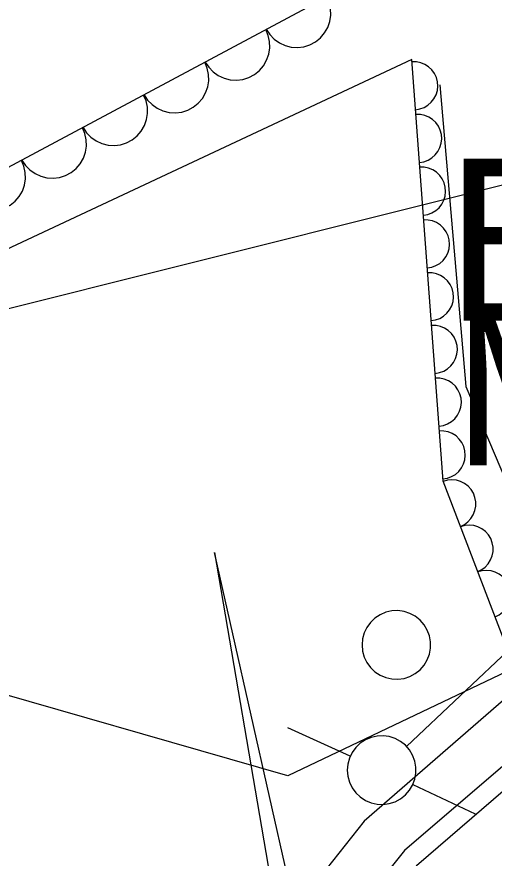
# Model space of a CAD drawing. Extents: x 42655 to 43811, y -141820 to -141156.
# Drawn here: x 43668.18 to 43671.66, y -141340.61 to -141334.49 of the extents above; entities that cross this region are included whole.
import ezdxf

# ---------------------------------------------------------------- set-up
doc = ezdxf.new("R2010")
doc.units = 0
doc.layers.add('ZE_LWCN', color=7, linetype='Continuous')
doc.layers.add('地形', color=7, linetype='Continuous')

msp = doc.modelspace()

# ---------------------------------------------------------------- linework, layer by layer
at = {"layer": 'ZE_LWCN'}
for points in [[(43667.8769, -141336.6719), (43672.7061, -141335.4638), (43675.8885, -141334.637), (43677.7774, -141331.9133), (43682.4148, -141331.289), (43682.8621, -141331.2058), (43683.1692, -141331.1156), (43685.8238, -141331.6935)], [(43685.8238, -141334.5345), (43682.8821, -141335.398), (43678.3678, -141336.2384), (43677.7983, -141336.3151), (43677.5663, -141336.6496), (43676.4572, -141336.9377), (43672.7219, -141338.7902), (43670.1557, -141340.0152), (43667.6362, -141339.2907)]]:
    msp.add_lwpolyline(points, dxfattribs=at)
at = {"layer": '地形'}
for p, q in [((43670.4407, -141334.3421), (43664.6608, -141337.4368)), ((43676.5086, -141334.6065), (43671.0193, -141339.8007)), ((43669.6203, -141338.3876), (43670.4756, -141343.376)), ((43670.6568, -141342.9774), (43669.6203, -141338.3876)), ((43670.6098, -141339.8697), (43670.154, -141339.6642)), ((43671.0642, -141340.0782), (43671.5174, -141340.2895))]:
    msp.add_line(p, q, dxfattribs=at)
for points in [[(43669.998, -141334.5791), (43670.0234, -141334.6176), (43670.0555, -141334.6508), (43670.0931, -141334.6775), (43670.135, -141334.6968), (43670.1798, -141334.7081), (43670.2258, -141334.711), (43670.2716, -141334.7054), (43670.3156, -141334.6915), (43670.3562, -141334.6697), (43670.3922, -141334.6408), (43670.4223, -141334.6058), (43670.4454, -141334.5659), (43670.4608, -141334.5224), (43670.4679, -141334.4768), (43670.4666, -141334.4307), (43670.4567, -141334.3856), (43670.4388, -141334.3431)], [(43669.5534, -141334.8172), (43669.5788, -141334.8557), (43669.6109, -141334.8888), (43669.6485, -141334.9155), (43669.6904, -141334.9349), (43669.7351, -141334.9462), (43669.7812, -141334.9491), (43669.827, -141334.9435), (43669.871, -141334.9295), (43669.9116, -141334.9078), (43669.9476, -141334.8789), (43669.9777, -141334.8439), (43670.0008, -141334.804), (43670.0162, -141334.7605), (43670.0233, -141334.7149), (43670.0219, -141334.6688), (43670.0121, -141334.6237), (43669.9942, -141334.5812)], [(43671.0575, -141334.7978), (43664.87, -141337.6994), (43665.3928, -141340.3598)], [(43670.6568, -141342.9774), (43672.7994, -141341.8239), (43671.2857, -141337.8695), (43671.0575, -141334.7978)], [(43669.1088, -141335.0552), (43669.1342, -141335.0937), (43669.1663, -141335.1269), (43669.2039, -141335.1536), (43669.2458, -141335.1729), (43669.2905, -141335.1842), (43669.3366, -141335.1871), (43669.3824, -141335.1815), (43669.4264, -141335.1676), (43669.467, -141335.1458), (43669.503, -141335.1169), (43669.5331, -141335.0819), (43669.5562, -141335.042), (43669.5716, -141334.9985), (43669.5787, -141334.9529), (43669.5773, -141334.9068), (43669.5675, -141334.8617), (43669.5496, -141334.8192)], [(43671.0847, -141335.1643), (43671.1166, -141335.159), (43671.1469, -141335.1479), (43671.1746, -141335.1314), (43671.1989, -141335.11), (43671.2188, -141335.0846), (43671.2338, -141335.056), (43671.2432, -141335.0251), (43671.2467, -141334.993), (43671.2443, -141334.9608), (43671.2361, -141334.9296), (43671.2222, -141334.9004), (43671.2032, -141334.8743), (43671.1797, -141334.8521), (43671.1526, -141334.8346), (43671.1227, -141334.8224), (43671.0911, -141334.8159), (43671.0588, -141334.8153)], [(43671.2605, -141334.9828), (43671.4496, -141337.1804), (43673.3783, -141341.7125), (43673.3043, -141341.9653)], [(43668.6642, -141335.2933), (43668.6896, -141335.3318), (43668.7217, -141335.3649), (43668.7593, -141335.3916), (43668.8012, -141335.411), (43668.8459, -141335.4223), (43668.892, -141335.4252), (43668.9378, -141335.4196), (43668.9817, -141335.4056), (43669.0224, -141335.3839), (43669.0584, -141335.355), (43669.0884, -141335.32), (43669.1116, -141335.2801), (43669.1269, -141335.2366), (43669.1341, -141335.191), (43669.1327, -141335.1449), (43669.1229, -141335.0998), (43669.105, -141335.0573)], [(43671.1132, -141335.5483), (43671.1451, -141335.5429), (43671.1754, -141335.5318), (43671.2032, -141335.5153), (43671.2274, -141335.494), (43671.2474, -141335.4686), (43671.2623, -141335.4399), (43671.2717, -141335.409), (43671.2752, -141335.3769), (43671.2729, -141335.3447), (43671.2646, -141335.3135), (43671.2507, -141335.2844), (43671.2317, -141335.2582), (43671.2083, -141335.2361), (43671.1811, -141335.2186), (43671.1512, -141335.2063), (43671.1196, -141335.1998), (43671.0873, -141335.1992)], [(43668.2196, -141335.5314), (43668.245, -141335.5698), (43668.2771, -141335.603), (43668.3147, -141335.6297), (43668.3566, -141335.649), (43668.4013, -141335.6603), (43668.4474, -141335.6632), (43668.4931, -141335.6576), (43668.5371, -141335.6437), (43668.5778, -141335.6219), (43668.6138, -141335.593), (43668.6438, -141335.558), (43668.667, -141335.5181), (43668.6823, -141335.4746), (43668.6895, -141335.429), (43668.6881, -141335.3829), (43668.6783, -141335.3379), (43668.6604, -141335.2953)], [(43667.775, -141335.7694), (43667.8004, -141335.8079), (43667.8325, -141335.8411), (43667.8701, -141335.8678), (43667.912, -141335.8871), (43667.9567, -141335.8984), (43668.0027, -141335.9013), (43668.0485, -141335.8957), (43668.0925, -141335.8817), (43668.1332, -141335.86), (43668.1692, -141335.8311), (43668.1992, -141335.7961), (43668.2223, -141335.7562), (43668.2377, -141335.7127), (43668.2449, -141335.6671), (43668.2435, -141335.621), (43668.2337, -141335.5759), (43668.2158, -141335.5334)], [(43671.1418, -141335.9322), (43671.1736, -141335.9269), (43671.2039, -141335.9158), (43671.2317, -141335.8993), (43671.256, -141335.8779), (43671.2759, -141335.8525), (43671.2908, -141335.8239), (43671.3002, -141335.793), (43671.3038, -141335.7609), (43671.3014, -141335.7287), (43671.2931, -141335.6975), (43671.2792, -141335.6683), (43671.2603, -141335.6422), (43671.2368, -141335.62), (43671.2097, -141335.6025), (43671.1798, -141335.5903), (43671.1481, -141335.5838), (43671.1158, -141335.5832)], [(43671.1703, -141336.3162), (43671.2021, -141336.3108), (43671.2325, -141336.2997), (43671.2602, -141336.2832), (43671.2845, -141336.2619), (43671.3044, -141336.2365), (43671.3193, -141336.2078), (43671.3287, -141336.177), (43671.3323, -141336.1449), (43671.3299, -141336.1127), (43671.3216, -141336.0814), (43671.3078, -141336.0523), (43671.2888, -141336.0261), (43671.2653, -141336.004), (43671.2382, -141335.9865), (43671.2083, -141335.9742), (43671.1767, -141335.9677), (43671.1444, -141335.9671)], [(43671.1988, -141336.7001), (43671.2307, -141336.6948), (43671.261, -141336.6837), (43671.2888, -141336.6672), (43671.313, -141336.6459), (43671.3329, -141336.6204), (43671.3479, -141336.5918), (43671.3573, -141336.5609), (43671.3608, -141336.5288), (43671.3584, -141336.4966), (43671.3502, -141336.4654), (43671.3363, -141336.4362), (43671.3173, -141336.4101), (43671.2938, -141336.3879), (43671.2667, -141336.3704), (43671.2368, -141336.3582), (43671.2052, -141336.3517), (43671.1729, -141336.3511)], [(43671.2274, -141337.0841), (43671.2592, -141337.0787), (43671.2895, -141337.0676), (43671.3173, -141337.0511), (43671.3415, -141337.0298), (43671.3615, -141337.0044), (43671.3764, -141336.9758), (43671.3858, -141336.9449), (43671.3894, -141336.9128), (43671.387, -141336.8806), (43671.3787, -141336.8493), (43671.3648, -141336.8202), (43671.3458, -141336.7941), (43671.3224, -141336.7719), (43671.2952, -141336.7544), (43671.2653, -141336.7422), (43671.2337, -141336.7356), (43671.2014, -141336.7351)], [(43671.2559, -141337.468), (43671.2877, -141337.4627), (43671.318, -141337.4516), (43671.3458, -141337.4351), (43671.3701, -141337.4138), (43671.39, -141337.3884), (43671.4049, -141337.3597), (43671.4143, -141337.3288), (43671.4179, -141337.2967), (43671.4155, -141337.2645), (43671.4072, -141337.2333), (43671.3934, -141337.2041), (43671.3744, -141337.178), (43671.3509, -141337.1558), (43671.3238, -141337.1383), (43671.2939, -141337.1261), (43671.2622, -141337.1196), (43671.2299, -141337.119)], [(43671.2844, -141337.852), (43671.3163, -141337.8466), (43671.3466, -141337.8355), (43671.3743, -141337.819), (43671.3986, -141337.7977), (43671.4185, -141337.7723), (43671.4334, -141337.7437), (43671.4428, -141337.7128), (43671.4464, -141337.6807), (43671.444, -141337.6485), (43671.4357, -141337.6173), (43671.4219, -141337.5881), (43671.4029, -141337.562), (43671.3794, -141337.5398), (43671.3523, -141337.5223), (43671.3224, -141337.5101), (43671.2908, -141337.5036), (43671.2585, -141337.503)], [(43671.4113, -141338.1977), (43671.4403, -141338.1834), (43671.4661, -141338.164), (43671.488, -141338.1403), (43671.5051, -141338.1129), (43671.5169, -141338.0828), (43671.523, -141338.0511), (43671.5231, -141338.0188), (43671.5173, -141337.987), (43671.5057, -141337.9569), (43671.4888, -141337.9293), (43671.4672, -141337.9054), (43671.4415, -141337.8858), (43671.4126, -141337.8713), (43671.3816, -141337.8623), (43671.3495, -141337.8592), (43671.3173, -141337.8621), (43671.2862, -141337.8708)], [(43671.5375, -141338.5272), (43671.5664, -141338.5129), (43671.5923, -141338.4936), (43671.6141, -141338.4698), (43671.6313, -141338.4424), (43671.643, -141338.4123), (43671.6491, -141338.3806), (43671.6492, -141338.3483), (43671.6434, -141338.3166), (43671.6319, -141338.2864), (43671.615, -141338.2589), (43671.5933, -141338.2349), (43671.5676, -141338.2154), (43671.5388, -141338.2008), (43671.5078, -141338.1919), (43671.4756, -141338.1888), (43671.4434, -141338.1916), (43671.4124, -141338.2003)], [(43671.6636, -141338.8567), (43671.6926, -141338.8425), (43671.7184, -141338.8231), (43671.7403, -141338.7993), (43671.7574, -141338.7719), (43671.7692, -141338.7419), (43671.7752, -141338.7102), (43671.7754, -141338.6779), (43671.7696, -141338.6461), (43671.758, -141338.6159), (43671.7411, -141338.5884), (43671.7195, -141338.5645), (43671.6938, -141338.5449), (43671.6649, -141338.5304), (43671.6339, -141338.5214), (43671.6018, -141338.5183), (43671.5696, -141338.5212), (43671.5385, -141338.5299)], [(43670.6952, -141339.0611), (43670.6992, -141339.1057), (43670.7111, -141339.1489), (43670.7305, -141339.1893), (43670.7569, -141339.2256), (43670.7893, -141339.2566), (43670.8267, -141339.2812), (43670.8679, -141339.2989), (43670.9116, -141339.3088), (43670.9564, -141339.3108), (43671.0008, -141339.3048), (43671.0434, -141339.291), (43671.0829, -141339.2697), (43671.1179, -141339.2418), (43671.1474, -141339.208), (43671.1704, -141339.1696), (43671.1861, -141339.1276), (43671.1941, -141339.0835), (43671.1941, -141339.0387), (43671.1861, -141338.9946), (43671.1704, -141338.9526), (43671.1474, -141338.9141), (43671.1179, -141338.8804), (43671.0829, -141338.8525), (43671.0434, -141338.8312), (43671.0008, -141338.8174), (43670.9564, -141338.8114), (43670.9116, -141338.8134), (43670.8679, -141338.8233), (43670.8267, -141338.841), (43670.7893, -141338.8656), (43670.7569, -141338.8966), (43670.7305, -141338.9329), (43670.7111, -141338.9733), (43670.6992, -141339.0165), (43670.6952, -141339.0611)], [(43672.1126, -141339.1256), (43670.71, -141340.344), (43669.5571, -141341.8007), (43668.6935, -141343.4456)], [(43672.3834, -141339.3747), (43671.0049, -141340.5566), (43669.8726, -141341.976), (43669.0265, -141343.5826)], [(43672.4395, -141339.5065), (43671.0917, -141340.6683), (43669.9842, -141342.0611), (43669.1559, -141343.6359)], [(43670.5877, -141339.9725), (43670.5917, -141340.0171), (43670.6036, -141340.0603), (43670.6231, -141340.1007), (43670.6494, -141340.137), (43670.6818, -141340.168), (43670.7192, -141340.1927), (43670.7604, -141340.2103), (43670.8041, -141340.2202), (43670.8489, -141340.2223), (43670.8933, -141340.2162), (43670.9359, -141340.2024), (43670.9754, -141340.1811), (43671.0104, -141340.1532), (43671.0399, -141340.1194), (43671.0629, -141340.081), (43671.0787, -141340.039), (43671.0867, -141339.9949), (43671.0867, -141339.9501), (43671.0787, -141339.906), (43671.0629, -141339.864), (43671.0399, -141339.8256), (43671.0104, -141339.7918), (43670.9754, -141339.7639), (43670.9359, -141339.7426), (43670.8933, -141339.7288), (43670.8489, -141339.7228), (43670.8041, -141339.7248), (43670.7604, -141339.7347), (43670.7192, -141339.7524), (43670.6818, -141339.777), (43670.6494, -141339.808), (43670.6231, -141339.8443), (43670.6036, -141339.8847), (43670.5917, -141339.9279), (43670.5877, -141339.9725)], [(43670.5877, -141339.9725), (43670.5917, -141340.0171), (43670.6036, -141340.0603), (43670.6231, -141340.1007), (43670.6494, -141340.137), (43670.6818, -141340.168), (43670.7192, -141340.1927), (43670.7604, -141340.2103), (43670.8041, -141340.2202), (43670.8489, -141340.2223), (43670.8933, -141340.2162), (43670.9359, -141340.2024), (43670.9754, -141340.1811), (43671.0104, -141340.1532), (43671.0399, -141340.1194), (43671.0629, -141340.081), (43671.0787, -141340.039), (43671.0867, -141339.9949), (43671.0867, -141339.9501), (43671.0787, -141339.906), (43671.0629, -141339.864), (43671.0399, -141339.8256), (43671.0104, -141339.7918), (43670.9754, -141339.7639), (43670.9359, -141339.7426), (43670.8933, -141339.7288), (43670.8489, -141339.7228), (43670.8041, -141339.7248), (43670.7604, -141339.7347), (43670.7192, -141339.7524), (43670.6818, -141339.777), (43670.6494, -141339.808), (43670.6231, -141339.8443), (43670.6036, -141339.8847), (43670.5917, -141339.9279), (43670.5877, -141339.9725)]]:
    msp.add_lwpolyline(points, dxfattribs=at)

# ---------------------------------------------------------------- texts
for s, height, p in [('E縄地213.0', 1.17992, (43671.2971, -141336.6999)), ('NTT上条支13', 1.16061, (43671.3824, -141337.7538))]:
    msp.add_text(s, height=height, dxfattribs=at).set_placement(p)

doc.saveas('drawing.dxf')
